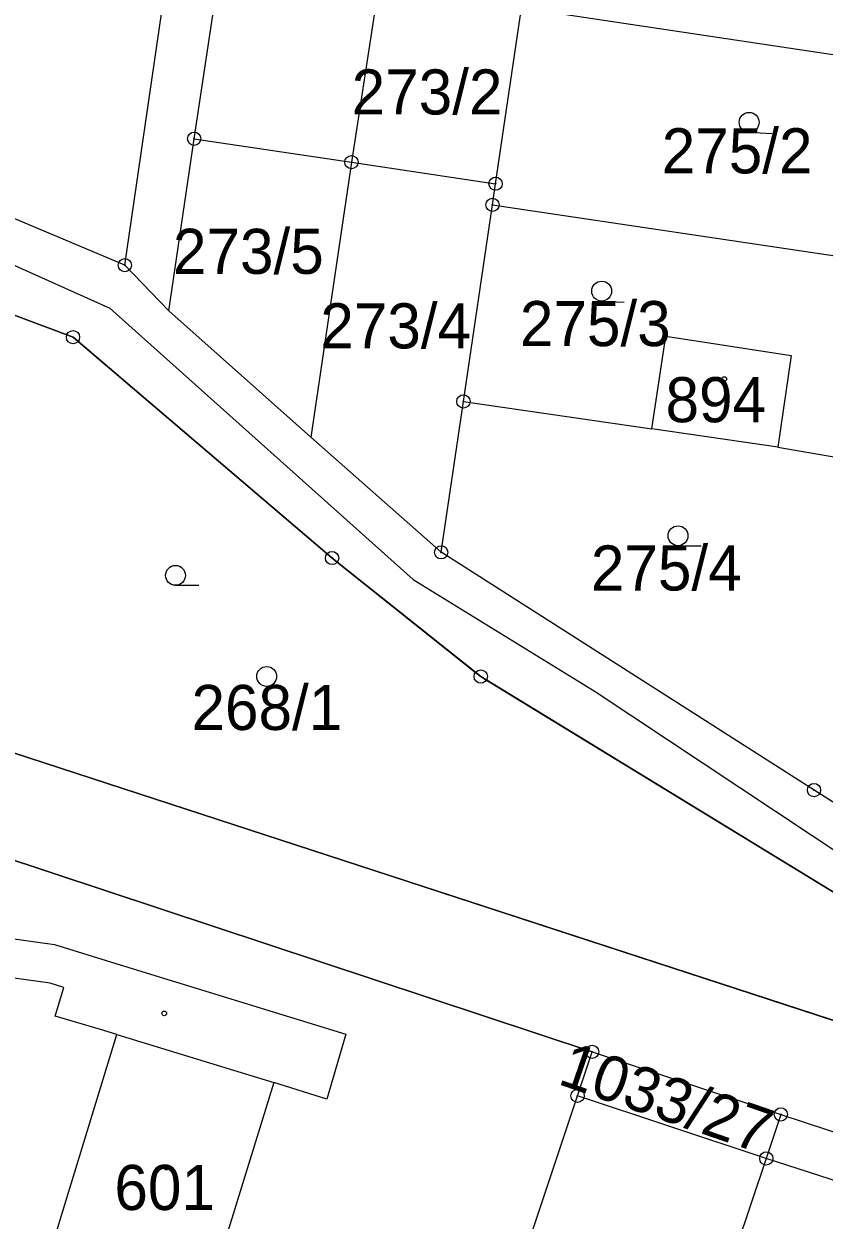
# Model space of a CAD drawing. Extents: x -537341 to -532984, y -1143469 to -1141314.
# Drawn here: x -534482.9 to -534422.5, y -1143026 to -1142935.8 of the extents above; entities that cross this region are included whole.
import ezdxf

# ---------------------------------------------------------------- set-up
doc = ezdxf.new("R2010")
doc.units = 0
for name, color, linetype in [('Hranice parcel', 7, 'Continuous'), ('parcelní_č_2000', 7, 'Continuous'), ('u_obec_Horní_Moš', 7, 'Continuous'), ('u_osa_toku', 7, 'Continuous'), ('U_SOUKROMÉ', 7, 'Continuous'), ('Vnitřní kresba', 7, 'Continuous'), ('Značky bodu BP', 7, 'Continuous'), ('Značky budov', 7, 'Continuous'), ('Značky kultur', 7, 'Continuous')]:
    doc.layers.add(name, color=color, linetype=linetype)

msp = doc.modelspace()

# ---------------------------------------------------------------- linework, layer by layer
at = {"layer": 'Hranice parcel'}
for p, q in [((-534470.03, -1142944.42), (-534463.24, -1142899.43)), ((-534475.26, -1142953.95), (-534470.9, -1142923.96)), ((-534456.11, -1142932.86), (-534458.16, -1142946.19)), ((-534447.28, -1142947.81), (-534445.32, -1142934.56)), ((-534416.74, -1142938.85), (-534445.32, -1142934.56)), ((-534471.94, -1142957.39), (-534470.03, -1142944.42)), ((-534470.03, -1142944.42), (-534458.16, -1142946.19)), ((-534458.16, -1142946.19), (-534461.22, -1142966.92)), ((-534458.16, -1142946.19), (-534447.28, -1142947.81)), ((-534447.51, -1142949.4), (-534447.28, -1142947.81)), ((-534449.71, -1142964.23), (-534447.51, -1142949.4)), ((-534447.51, -1142949.4), (-534419.04, -1142953.63)), ((-534471.94, -1142957.39), (-534475.26, -1142953.95)), ((-534461.22, -1142966.92), (-534471.94, -1142957.39)), ((-534451.39, -1142975.61), (-534449.71, -1142964.23)), ((-534449.71, -1142964.23), (-534435.48, -1142966.3)), ((-534425.98, -1142967.69), (-534435.48, -1142966.3)), ((-534451.39, -1142975.61), (-534461.22, -1142966.92)), ((-534425.98, -1142967.69), (-534420.56, -1142968.6)), ((-534497.26, -1142986.3), (-534397.75, -1143018.75)), ((-534439.99, -1143013.28), (-534496.91, -1142994.44)), ((-534441.09, -1143016.6), (-534439.99, -1143013.28)), ((-534439.99, -1143013.28), (-534425.75, -1143018)), ((-534456.23, -1143061.74), (-534441.09, -1143016.6)), ((-534426.85, -1143021.32), (-534441.09, -1143016.6)), ((-534425.75, -1143018), (-534426.85, -1143021.32)), ((-534425.75, -1143018), (-534392.52, -1143028.99)), ((-534426.85, -1143021.32), (-534441.19, -1143063.93)), ((-534399.79, -1143030.14), (-534426.85, -1143021.32))]:
    msp.add_line(p, q, dxfattribs=at)
for points in [[(-534475.26, -1142953.95), (-534485.86, -1142949.5), (-534495.54, -1142945.43)], [(-534397.75, -1143018.75), (-534397.18, -1143016.27), (-534448.4, -1142984.98), (-534459.62, -1142976.04), (-534479.17, -1142959.38), (-534490.47, -1142955.17)], [(-534435.48, -1142966.3), (-534434.44, -1142959.32), (-534424.98, -1142960.76), (-534425.98, -1142967.69)], [(-534396.63, -1143010.5), (-534423.25, -1142993.54), (-534451.39, -1142975.61)], [(-534477.1, -1143011.6), (-534480.51, -1143010.58), (-534479.87, -1143008.42), (-534480.9, -1143008.1), (-534490.17, -1143006.83), (-534489.77, -1143003.93), (-534488.74, -1143004.07), (-534488.41, -1143001.69), (-534485.48, -1143002.14), (-534485.8, -1143004.47), (-534480.56, -1143005.19), (-534475.61, -1143006.71)], [(-534475.61, -1143006.71), (-534458.58, -1143011.94), (-534460.01, -1143016.84), (-534464.02, -1143015.6), (-534469.85, -1143034.47), (-534481.65, -1143030.87), (-534475.86, -1143011.97), (-534477.1, -1143011.6)]]:
    msp.add_lwpolyline(points, dxfattribs=at)
at = {"layer": 'u_obec_Horní_Moš'}
for p, q in [((-534471.94, -1142957.39), (-534475.26, -1142953.95)), ((-534461.22, -1142966.92), (-534471.94, -1142957.39)), ((-534451.39, -1142975.61), (-534461.22, -1142966.92)), ((-534459.229, -1142976.352), (-534448.791, -1142984.668)), ((-534496.91, -1142994.44), (-534439.99, -1143013.28)), ((-534439.99, -1143013.28), (-534425.75, -1143018)), ((-534425.75, -1143018), (-534392.52, -1143028.99))]:
    msp.add_line(p, q, dxfattribs=at)
for points in [[(-534475.26, -1142953.95), (-534485.86, -1142949.5), (-534495.54, -1142945.43)], [(-534490.47, -1142955.17), (-534490.001, -1142955.345), (-534479.639, -1142959.205)], [(-534479.639, -1142959.205), (-534479.17, -1142959.38), (-534478.789, -1142959.704), (-534460.001, -1142975.716), (-534459.62, -1142976.04), (-534459.229, -1142976.352)], [(-534396.63, -1143010.5), (-534423.25, -1142993.54), (-534451.39, -1142975.61)], [(-534448.791, -1142984.668), (-534448.4, -1142984.98), (-534447.973, -1142985.241), (-534397.607, -1143016.009), (-534397.18, -1143016.27), (-534397.292, -1143016.757)], [(-534397.75, -1143018.75), (-534398.225, -1143018.595), (-534496.785, -1142986.455)]]:
    msp.add_lwpolyline(points, dxfattribs=at)
at = {"layer": 'u_osa_toku'}
msp.add_lwpolyline([(-534484.457, -1142953.581), (-534476.389, -1142957.2), (-534453.494, -1142977.653), (-534439.757, -1142986.114), (-534420.7, -1142998.761), (-534398.328, -1143013.021), (-534394.258, -1143015.615), (-534393.061, -1143016.024), (-534381.48, -1143021.024), (-534370.243, -1143022.179), (-534359.806, -1143024.191), (-534342.705, -1143035.16), (-534323.172, -1143054.062), (-534315.774, -1143059.466), (-534304.566, -1143066.225), (-534255.2, -1143086.242), (-534194.495, -1143118.949)], dxfattribs=at)
at = {"layer": 'U_SOUKROMÉ'}
for p, q in [((-534459.62, -1142976.04), (-534460.001, -1142975.716)), ((-534459.229, -1142976.352), (-534459.62, -1142976.04)), ((-534448.791, -1142984.668), (-534459.229, -1142976.352))]:
    msp.add_line(p, q, dxfattribs=at)
for points in [[(-534479.639, -1142959.205), (-534490.001, -1142955.345), (-534490.47, -1142955.17)], [(-534460.001, -1142975.716), (-534478.789, -1142959.704), (-534479.17, -1142959.38), (-534479.639, -1142959.205)], [(-534397.18, -1143016.27), (-534397.607, -1143016.009), (-534447.973, -1142985.241), (-534448.4, -1142984.98), (-534448.791, -1142984.668)], [(-534496.785, -1142986.455), (-534398.225, -1143018.595), (-534397.75, -1143018.75)]]:
    msp.add_lwpolyline(points, dxfattribs=at)
msp.add_circle((-534464.553, -1142984.97), 0.75, dxfattribs=at)
msp.add_circle((-534464.553, -1142984.97), 0.75, dxfattribs=at)
at = {"layer": 'Vnitřní kresba'}
msp.add_line((-534475.86, -1143011.97), (-534464.02, -1143015.6), dxfattribs=at)
at = {"layer": 'Značky bodu BP'}
for centre, radius in [((-534470.03, -1142944.42), 0.5), ((-534470.03, -1142944.42), 0.0303), ((-534458.16, -1142946.19), 0.5), ((-534458.16, -1142946.19), 0.0303), ((-534447.28, -1142947.81), 0.5), ((-534447.28, -1142947.81), 0.0303), ((-534447.51, -1142949.4), 0.5), ((-534447.51, -1142949.4), 0.0303), ((-534475.26, -1142953.95), 0.5), ((-534475.26, -1142953.95), 0.0303), ((-534479.17, -1142959.38), 0.5), ((-534479.17, -1142959.38), 0.0303), ((-534449.71, -1142964.23), 0.5), ((-534449.71, -1142964.23), 0.0303), ((-534459.62, -1142976.04), 0.5), ((-534451.39, -1142975.61), 0.5), ((-534451.39, -1142975.61), 0.0303), ((-534459.62, -1142976.04), 0.0303), ((-534448.4, -1142984.98), 0.5), ((-534448.4, -1142984.98), 0.0303), ((-534423.25, -1142993.54), 0.5), ((-534423.25, -1142993.54), 0.0303), ((-534439.99, -1143013.28), 0.5), ((-534439.99, -1143013.28), 0.0303), ((-534441.09, -1143016.6), 0.5), ((-534441.09, -1143016.6), 0.0303), ((-534425.75, -1143018), 0.5), ((-534425.75, -1143018), 0.0303), ((-534426.85, -1143021.32), 0.5), ((-534426.85, -1143021.32), 0.0303)]:
    msp.add_circle(centre, radius, dxfattribs=at)
at = {"layer": 'Značky budov'}
for centre in [(-534430.027, -1142962.539), (-534472.287, -1143010.379), (-534472.127, -1143022.009)]:
    msp.add_circle(centre, 0.175, dxfattribs=at)
at = {"layer": 'Značky kultur'}
for p, q in [((-534428.183, -1142943.93), (-534426.435, -1142944.022)), ((-534439.313, -1142956.66), (-534437.565, -1142956.752)), ((-534433.513, -1142975.11), (-534431.763, -1142975.11)), ((-534471.436, -1142978.099), (-534469.686, -1142978.099))]:
    msp.add_line(p, q, dxfattribs=at)
for centre in [(-534428.144, -1142943.181), (-534439.274, -1142955.911), (-534433.513, -1142974.36), (-534471.436, -1142977.349)]:
    msp.add_circle(centre, 0.75, dxfattribs=at)

# ---------------------------------------------------------------- texts
at = {"layer": 'parcelní_č_2000'}
for s, p in [('273/2', (-534458.14, -1142942.59)), ('275/2', (-534434.74, -1142947.03)), ('273/5', (-534471.624, -1142954.61)), ('273/4', (-534460.507, -1142960.23)), ('275/3', (-534445.444, -1142960.06)), ('894', (-534434.455, -1142965.8)), ('275/4', (-534440.087, -1142978.49)), ('268/1', (-534470.229, -1142989.01)), ('601', (-534476.047, -1143025.21))]:
    msp.add_text(s, height=3.4, dxfattribs=at).set_placement(p)
msp.add_text('1033/27', height=3.4, rotation=341, dxfattribs=at).set_placement((-534442.687, -1143015.674))

doc.saveas('drawing.dxf')
